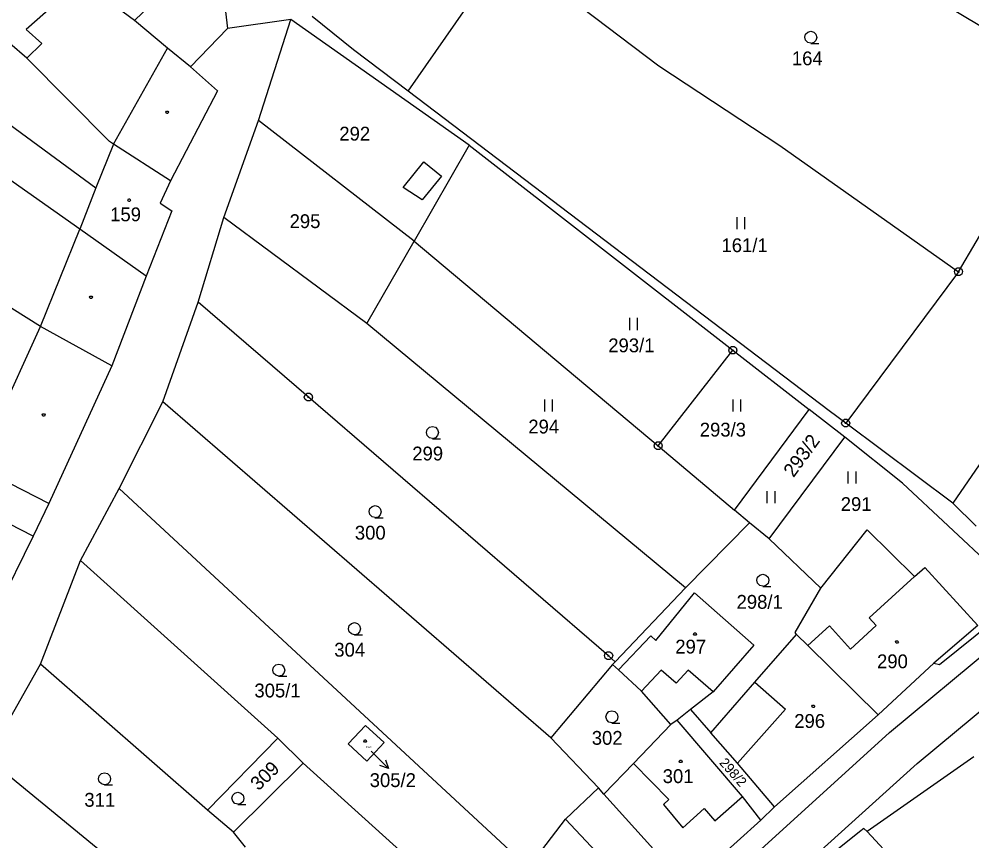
# Model space of a CAD drawing. Extents: x -609861 to -605046, y -1120287 to -1116307.
# Drawn here: x -607075.8 to -606958.5, y -1119241 to -1119139.8 of the extents above; entities that cross this region are included whole.
import ezdxf

# ---------------------------------------------------------------- set-up
doc = ezdxf.new("R2010")
doc.units = 0
for name, color, linetype in [('Vrstva 1', 7, 'Continuous'), ('Vrstva 2', 7, 'Continuous'), ('Vrstva 3', 7, 'Continuous'), ('Vrstva 4', 7, 'Continuous'), ('Vrstva 5', 7, 'Continuous'), ('Vrstva 7', 7, 'Continuous'), ('Vrstva 8', 7, 'Continuous')]:
    doc.layers.add(name, color=color, linetype=linetype)

msp = doc.modelspace()

# ---------------------------------------------------------------- linework, layer by layer
at = {"layer": 'Vrstva 1'}
for p, q in [((-606996.59, -1119117.19), (-606946.31, -1119147.33)), ((-607027.89, -1119148.7), (-607015.79, -1119131.38)), ((-607015.79, -1119131.38), (-606997.01, -1119145.57)), ((-607050.65, -1119136.37), (-607050.11, -1119141)), ((-607061.55, -1119139.99), (-607064.51, -1119137.82)), ((-607034.58, -1119143.62), (-607039.67, -1119139.53)), ((-607057.47, -1119143.42), (-607061.55, -1119139.99)), ((-607050.11, -1119141), (-607054.65, -1119145.7)), ((-607042.3, -1119139.89), (-607050.11, -1119141)), ((-607046.31, -1119152.32), (-607042.3, -1119139.89)), ((-607020.35, -1119155.35), (-607042.3, -1119139.89)), ((-607074.8, -1119144.64), (-607076.89, -1119142.85)), ((-607054.65, -1119145.7), (-607057.47, -1119143.42)), ((-607027.89, -1119148.7), (-607034.58, -1119143.62)), ((-607064.64, -1119154.9), (-607074.8, -1119144.64)), ((-607054.65, -1119145.7), (-607051.35, -1119148.65)), ((-606997.01, -1119145.57), (-606982.11, -1119155.4)), ((-606960.14, -1119170.92), (-606946.31, -1119147.33)), ((-607051.35, -1119148.65), (-607057.11, -1119159.72)), ((-606976.06, -1119188.04), (-607027.89, -1119148.7)), ((-607050.56, -1119164.25), (-607046.31, -1119152.32)), ((-607027.12, -1119167.14), (-607046.31, -1119152.32)), ((-607064.13, -1119155.23), (-607064.64, -1119154.9)), ((-607064.13, -1119155.23), (-607066.33, -1119160.61)), ((-607057.11, -1119159.72), (-607064.13, -1119155.23)), ((-607020.35, -1119155.35), (-607027.12, -1119167.14)), ((-607020.35, -1119155.35), (-606987.91, -1119180.58)), ((-606982.11, -1119155.4), (-606960.14, -1119170.92)), ((-606931.57, -1119156.63), (-606960.83, -1119199.39)), ((-607068.26, -1119165.68), (-607077.89, -1119158.9)), ((-607057.11, -1119159.72), (-607058.38, -1119162.49)), ((-607066.33, -1119160.61), (-607068.26, -1119165.68)), ((-607058.38, -1119162.49), (-607056.96, -1119163.41)), ((-607056.96, -1119163.41), (-607060.12, -1119171.47)), ((-607053.72, -1119174.66), (-607050.56, -1119164.25)), ((-607032.94, -1119177.3), (-607050.56, -1119164.25)), ((-607060.12, -1119171.47), (-607068.26, -1119165.68)), ((-607032.94, -1119177.3), (-607027.12, -1119167.14)), ((-607027.12, -1119167.14), (-606997.1, -1119192.35)), ((-607073.12, -1119177.67), (-607087.01, -1119168.99)), ((-607060.12, -1119171.47), (-607064.33, -1119182.5)), ((-606960.14, -1119170.92), (-606974.02, -1119189.56)), ((-607058.06, -1119186.94), (-607053.72, -1119174.66)), ((-607040.14, -1119186.36), (-607053.72, -1119174.66)), ((-606993.72, -1119209.81), (-607032.94, -1119177.3)), ((-607064.33, -1119182.5), (-607073.12, -1119177.67)), ((-606997.1, -1119192.35), (-606987.91, -1119180.58)), ((-606987.91, -1119180.58), (-606978.52, -1119187.88)), ((-607064.33, -1119182.5), (-607072.1, -1119199.44)), ((-607003.2, -1119218.17), (-607040.14, -1119186.36)), ((-607063.43, -1119197.59), (-607058.06, -1119186.94)), ((-607010.33, -1119228.26), (-607058.06, -1119186.94)), ((-606987.7, -1119200.24), (-606978.52, -1119187.88)), ((-606974.13, -1119191.29), (-606978.52, -1119187.88)), ((-606974.02, -1119189.56), (-606976.06, -1119188.04)), ((-606960.83, -1119199.39), (-606974.02, -1119189.56)), ((-606983.43, -1119203.8), (-606974.13, -1119191.29)), ((-606967.03, -1119196.92), (-606974.13, -1119191.29)), ((-606997.1, -1119192.35), (-606987.7, -1119200.24)), ((-607072.1, -1119199.44), (-607080.44, -1119195.15)), ((-606953.81, -1119209.32), (-606967.03, -1119196.92)), ((-607068.21, -1119206.47), (-607063.43, -1119197.59)), ((-607013.06, -1119244.25), (-607063.43, -1119197.59)), ((-607074.03, -1119203.47), (-607082.6, -1119199.02)), ((-607072.1, -1119199.44), (-607074.03, -1119203.47)), ((-606957.96, -1119202.21), (-606960.83, -1119199.39)), ((-606985.87, -1119201.8), (-606987.7, -1119200.24)), ((-606985.87, -1119201.8), (-606993.72, -1119209.81)), ((-606983.43, -1119203.8), (-606985.87, -1119201.8)), ((-606977.08, -1119209.84), (-606971.4, -1119202.66)), ((-606971.4, -1119202.66), (-606965.54, -1119208.43)), ((-607074.03, -1119203.47), (-607080.27, -1119216.13)), ((-606977.08, -1119209.84), (-606983.43, -1119203.8)), ((-607073.12, -1119219.2), (-607068.21, -1119206.47)), ((-607043.92, -1119228.32), (-607068.21, -1119206.47)), ((-607002.4, -1119218.94), (-606993.72, -1119209.81)), ((-606980.26, -1119215.32), (-606977.08, -1119209.84)), ((-606997.38, -1119216.31), (-606992.65, -1119210.44)), ((-606992.65, -1119210.44), (-606985.32, -1119216.87)), ((-606962.49, -1119219.24), (-606953.88, -1119212.31)), ((-607001.97, -1119219.89), (-606998.02, -1119215.71)), ((-606998.02, -1119215.71), (-606997.38, -1119216.31)), ((-606985.22, -1119221.43), (-606980.09, -1119215.56)), ((-606980.09, -1119215.56), (-606980.26, -1119215.32)), ((-606978.7, -1119216.93), (-606980.09, -1119215.56)), ((-606985.32, -1119216.87), (-606990.32, -1119222.6)), ((-606970.02, -1119225.46), (-606978.7, -1119216.93)), ((-607002.4, -1119218.94), (-607003.2, -1119218.17)), ((-607079.67, -1119230.77), (-607073.12, -1119219.2)), ((-607052.56, -1119237.19), (-607073.12, -1119219.2)), ((-607002.74, -1119219.26), (-607010.33, -1119228.26)), ((-607002.74, -1119219.26), (-607002.4, -1119218.94)), ((-607001.97, -1119219.89), (-607002.74, -1119219.26)), ((-606970.02, -1119225.46), (-606963.17, -1119219.09)), ((-606963.17, -1119219.09), (-606962.49, -1119219.24)), ((-606999.17, -1119222.52), (-607001.97, -1119219.89)), ((-606990.64, -1119227.64), (-606985.22, -1119221.43)), ((-606995.54, -1119226.65), (-606999.17, -1119222.52)), ((-606990.32, -1119222.6), (-606993.12, -1119224.8)), ((-606993.12, -1119224.8), (-606994.76, -1119226.09)), ((-606993.12, -1119224.8), (-606990.64, -1119227.64)), ((-606982.79, -1119236.76), (-606970.02, -1119225.46)), ((-607000.14, -1119231.43), (-606995.54, -1119226.65)), ((-606994.76, -1119226.09), (-606995.54, -1119226.65)), ((-606986.71, -1119235.48), (-606994.76, -1119226.09)), ((-607035.25, -1119229.03), (-607033.13, -1119226.74)), ((-607033.13, -1119226.74), (-607030.84, -1119228.86)), ((-606987.34, -1119231.41), (-606990.64, -1119227.64)), ((-607040.78, -1119231.37), (-607043.92, -1119228.32)), ((-607030.84, -1119228.86), (-607032.96, -1119231.15)), ((-607004.45, -1119234.44), (-607010.33, -1119228.26)), ((-607032.96, -1119231.15), (-607035.25, -1119229.03)), ((-607056.17, -1119250.04), (-607079.67, -1119230.77)), ((-606958.27, -1119230.62), (-606971.39, -1119239.78)), ((-607018.78, -1119251.26), (-607040.78, -1119231.37)), ((-607003.77, -1119235.2), (-607000.14, -1119231.43)), ((-606982.79, -1119236.76), (-606987.34, -1119231.41)), ((-607008.52, -1119238.27), (-607004.45, -1119234.44)), ((-607003.77, -1119235.2), (-607004.45, -1119234.44)), ((-606993.53, -1119246.53), (-607003.77, -1119235.2)), ((-606984.47, -1119238.42), (-606986.71, -1119235.48)), ((-607049.36, -1119239.88), (-607052.56, -1119237.19)), ((-606984.47, -1119238.42), (-606982.79, -1119236.76)), ((-607013.06, -1119244.25), (-607008.52, -1119238.27)), ((-606993.53, -1119246.53), (-606984.47, -1119238.42)), ((-606971.79, -1119239.44), (-606972.33, -1119239.83)), ((-606971.39, -1119239.78), (-606971.79, -1119239.44)), ((-607047.87, -1119241.74), (-607049.36, -1119239.88)), ((-606972.33, -1119239.83), (-606978.6, -1119244.84)), ((-606971.39, -1119239.78), (-606964.4, -1119247.27))]:
    msp.add_line(p, q, dxfattribs=at)
msp.add_lwpolyline([(-606965.54, -1119208.43), (-606964.29, -1119207.3), (-606957.77, -1119214.47), (-606963.17, -1119219.09)], dxfattribs=at)
at = {"layer": 'Vrstva 3'}
for p, q in [((-606987.44, -1119164.19), (-606987.44, -1119165.69)), ((-606986.44, -1119165.69), (-606986.44, -1119164.19)), ((-607000.63, -1119176.61), (-607000.63, -1119178.11)), ((-606999.63, -1119178.11), (-606999.63, -1119176.61)), ((-607011.09, -1119186.62), (-607011.09, -1119188.12)), ((-607010.09, -1119188.12), (-607010.09, -1119186.62)), ((-606987.92, -1119186.63), (-606987.92, -1119188.13)), ((-606986.92, -1119188.13), (-606986.92, -1119186.63)), ((-606973.75, -1119195.49), (-606973.75, -1119196.99)), ((-606972.75, -1119196.99), (-606972.75, -1119195.49)), ((-606983.72, -1119197.91), (-606983.72, -1119199.41)), ((-606982.72, -1119199.41), (-606982.72, -1119197.91))]:
    msp.add_line(p, q, dxfattribs=at)
for points in [[(-606978.31, -1119142.81), (-606978.69, -1119142.71), (-606978.96, -1119142.44), (-606979.06, -1119142.07), (-606978.96, -1119141.7), (-606978.69, -1119141.43), (-606978.32, -1119141.33), (-606977.95, -1119141.43), (-606977.68, -1119141.7), (-606977.58, -1119142.08), (-606977.68, -1119142.46), (-606977.95, -1119142.73), (-606978.33, -1119142.83), (-606977.33, -1119142.83)], [(-607024.87, -1119191.44), (-607025.25, -1119191.34), (-607025.52, -1119191.07), (-607025.62, -1119190.7), (-607025.52, -1119190.33), (-607025.25, -1119190.06), (-607024.88, -1119189.96), (-607024.51, -1119190.06), (-607024.24, -1119190.33), (-607024.14, -1119190.71), (-607024.24, -1119191.09), (-607024.51, -1119191.36), (-607024.89, -1119191.46), (-607023.89, -1119191.46)], [(-607031.94, -1119201.18), (-607032.32, -1119201.08), (-607032.59, -1119200.81), (-607032.69, -1119200.44), (-607032.59, -1119200.07), (-607032.32, -1119199.8), (-607031.95, -1119199.7), (-607031.58, -1119199.8), (-607031.31, -1119200.07), (-607031.21, -1119200.45), (-607031.31, -1119200.83), (-607031.58, -1119201.1), (-607031.96, -1119201.2), (-607030.96, -1119201.2)], [(-606984.21, -1119209.62), (-606984.59, -1119209.52), (-606984.86, -1119209.25), (-606984.96, -1119208.88), (-606984.86, -1119208.51), (-606984.59, -1119208.24), (-606984.22, -1119208.14), (-606983.85, -1119208.24), (-606983.58, -1119208.51), (-606983.48, -1119208.89), (-606983.58, -1119209.27), (-606983.85, -1119209.54), (-606984.23, -1119209.64), (-606983.23, -1119209.64)], [(-607034.47, -1119215.58), (-607034.85, -1119215.48), (-607035.12, -1119215.21), (-607035.22, -1119214.84), (-607035.12, -1119214.47), (-607034.85, -1119214.2), (-607034.48, -1119214.1), (-607034.11, -1119214.2), (-607033.84, -1119214.47), (-607033.74, -1119214.85), (-607033.84, -1119215.23), (-607034.11, -1119215.5), (-607034.49, -1119215.6), (-607033.49, -1119215.6)], [(-607043.79, -1119220.68), (-607044.17, -1119220.58), (-607044.44, -1119220.31), (-607044.54, -1119219.94), (-607044.44, -1119219.57), (-607044.17, -1119219.3), (-607043.8, -1119219.2), (-607043.43, -1119219.3), (-607043.16, -1119219.57), (-607043.06, -1119219.95), (-607043.16, -1119220.33), (-607043.43, -1119220.6), (-607043.81, -1119220.7), (-607042.81, -1119220.7)], [(-607002.78, -1119226.43), (-607003.16, -1119226.33), (-607003.43, -1119226.06), (-607003.53, -1119225.69), (-607003.43, -1119225.32), (-607003.16, -1119225.05), (-607002.79, -1119224.95), (-607002.42, -1119225.05), (-607002.15, -1119225.32), (-607002.05, -1119225.7), (-607002.15, -1119226.08), (-607002.42, -1119226.35), (-607002.8, -1119226.45), (-607001.8, -1119226.45)], [(-607065.23, -1119234.05), (-607065.61, -1119233.95), (-607065.88, -1119233.68), (-607065.98, -1119233.31), (-607065.88, -1119232.94), (-607065.61, -1119232.67), (-607065.24, -1119232.57), (-607064.87, -1119232.67), (-607064.6, -1119232.94), (-607064.5, -1119233.32), (-607064.6, -1119233.7), (-607064.87, -1119233.97), (-607065.25, -1119234.07), (-607064.25, -1119234.07)], [(-607048.81, -1119236.45), (-607049.19, -1119236.35), (-607049.46, -1119236.08), (-607049.56, -1119235.71), (-607049.46, -1119235.34), (-607049.19, -1119235.07), (-607048.82, -1119234.97), (-607048.45, -1119235.07), (-607048.18, -1119235.34), (-607048.08, -1119235.72), (-607048.18, -1119236.1), (-607048.45, -1119236.37), (-607048.83, -1119236.47), (-607047.83, -1119236.47)]]:
    msp.add_lwpolyline(points, dxfattribs=at)
at = {"layer": 'Vrstva 4'}
for p, q in [((-607057.17, -1119135.78), (-607061.55, -1119139.99)), ((-607071.47, -1119138.12), (-607074.87, -1119141.12)), ((-607074.87, -1119141.12), (-607072.95, -1119142.85)), ((-607072.95, -1119142.85), (-607074.8, -1119144.64)), ((-607064.13, -1119155.23), (-607057.47, -1119143.42)), ((-607084.45, -1119147.28), (-607066.33, -1119160.61)), ((-607028.5, -1119160.56), (-607025.93, -1119157.39)), ((-607025.93, -1119157.39), (-607023.75, -1119159.16)), ((-607023.75, -1119159.16), (-607026.13, -1119162.08)), ((-607026.13, -1119162.08), (-607028.5, -1119160.56)), ((-607073.12, -1119177.67), (-607068.26, -1119165.68)), ((-607080.97, -1119194.88), (-607073.12, -1119177.67)), ((-606968.63, -1119227.61), (-606943.04, -1119206.35)), ((-606965.24, -1119231.42), (-606939.34, -1119209.88)), ((-606996.72, -1119219.96), (-606999.17, -1119222.52)), ((-606994.9, -1119221.56), (-606996.72, -1119219.96)), ((-606993.43, -1119219.95), (-606994.9, -1119221.56)), ((-606990.32, -1119222.6), (-606993.43, -1119219.95)), ((-606985.22, -1119221.43), (-606981.43, -1119224.74)), ((-606981.43, -1119224.74), (-606987.34, -1119231.41)), ((-606986.77, -1119244.09), (-606968.63, -1119227.61)), ((-607043.92, -1119228.32), (-607052.56, -1119237.19)), ((-607040.78, -1119231.37), (-607049.36, -1119239.88)), ((-607000.14, -1119231.43), (-606995.79, -1119235.86)), ((-606983.31, -1119247.72), (-606965.24, -1119231.42)), ((-606995.79, -1119235.86), (-606996.46, -1119236.49)), ((-606990.14, -1119238.48), (-606986.71, -1119235.48)), ((-606996.46, -1119236.49), (-606994.05, -1119239.34)), ((-606994.05, -1119239.34), (-606991.43, -1119236.98)), ((-606991.43, -1119236.98), (-606990.14, -1119238.48)), ((-607008.52, -1119238.27), (-607002.73, -1119244.42))]:
    msp.add_line(p, q, dxfattribs=at)
msp.add_lwpolyline([(-606978.7, -1119216.93), (-606976.03, -1119214.49), (-606973.45, -1119217.35), (-606970.26, -1119214.46), (-606971.13, -1119213.52), (-606965.54, -1119208.43)], dxfattribs=at)
at = {"layer": 'Vrstva 5'}
for points in [[(-607057.44, -1119151.15), (-607057.35, -1119151.3), (-607057.44, -1119151.45), (-607057.62, -1119151.45), (-607057.71, -1119151.3), (-607057.62, -1119151.15)], [(-607062.12, -1119161.96), (-607062.03, -1119162.11), (-607062.12, -1119162.26), (-607062.3, -1119162.26), (-607062.39, -1119162.11), (-607062.3, -1119161.96)], [(-607066.82, -1119173.91), (-607066.73, -1119174.06), (-607066.82, -1119174.21), (-607067, -1119174.21), (-607067.09, -1119174.06), (-607067, -1119173.91)], [(-607072.64, -1119188.39), (-607072.55, -1119188.54), (-607072.64, -1119188.69), (-607072.82, -1119188.69), (-607072.91, -1119188.54), (-607072.82, -1119188.39)], [(-606992.48, -1119215.36), (-606992.39, -1119215.51), (-606992.48, -1119215.66), (-606992.66, -1119215.66), (-606992.75, -1119215.51), (-606992.66, -1119215.36)], [(-606967.63, -1119216.33), (-606967.54, -1119216.48), (-606967.63, -1119216.63), (-606967.81, -1119216.63), (-606967.9, -1119216.48), (-606967.81, -1119216.33)], [(-606977.93, -1119224.24), (-606977.84, -1119224.39), (-606977.93, -1119224.54), (-606978.11, -1119224.54), (-606978.2, -1119224.39), (-606978.11, -1119224.24)], [(-607033.07, -1119228.52), (-607032.98, -1119228.67), (-607033.07, -1119228.82), (-607033.25, -1119228.82), (-607033.34, -1119228.67), (-607033.25, -1119228.52)], [(-606994.25, -1119231.02), (-606994.16, -1119231.17), (-606994.25, -1119231.32), (-606994.43, -1119231.32), (-606994.52, -1119231.17), (-606994.43, -1119231.02)]]:
    msp.add_lwpolyline(points, close=True, dxfattribs=at)
at = {"layer": 'Vrstva 7'}
msp.add_line((-607030.307, -1119232.029), (-607032.43, -1119229.91), dxfattribs=at)
msp.add_lwpolyline([(-607030.661, -1119230.969), (-607030.307, -1119232.029), (-607031.368, -1119231.677)], dxfattribs=at)
at = {"layer": 'Vrstva 8'}
for p, q in [((-606960.26, -1119170.92), (-606960.02, -1119170.92)), ((-606988.03, -1119180.58), (-606987.79, -1119180.58)), ((-607040.26, -1119186.36), (-607040.02, -1119186.36)), ((-606974.14, -1119189.56), (-606973.9, -1119189.56)), ((-606997.22, -1119192.35), (-606996.98, -1119192.35)), ((-607003.32, -1119218.17), (-607003.08, -1119218.17))]:
    msp.add_line(p, q, dxfattribs=at)
for points in [[(-606959.99, -1119170.44), (-606959.74, -1119170.62), (-606959.64, -1119170.91), (-606959.74, -1119171.2), (-606959.99, -1119171.38), (-606960.3, -1119171.38), (-606960.55, -1119171.2), (-606960.65, -1119170.91), (-606960.55, -1119170.62), (-606960.3, -1119170.44)], [(-606987.76, -1119180.1), (-606987.51, -1119180.28), (-606987.41, -1119180.57), (-606987.51, -1119180.86), (-606987.76, -1119181.04), (-606988.07, -1119181.04), (-606988.32, -1119180.86), (-606988.42, -1119180.57), (-606988.32, -1119180.28), (-606988.07, -1119180.1)], [(-607039.99, -1119185.88), (-607039.74, -1119186.06), (-607039.64, -1119186.35), (-607039.74, -1119186.64), (-607039.99, -1119186.82), (-607040.3, -1119186.82), (-607040.55, -1119186.64), (-607040.65, -1119186.35), (-607040.55, -1119186.06), (-607040.3, -1119185.88)], [(-606973.87, -1119189.08), (-606973.62, -1119189.26), (-606973.52, -1119189.55), (-606973.62, -1119189.84), (-606973.87, -1119190.02), (-606974.18, -1119190.02), (-606974.43, -1119189.84), (-606974.53, -1119189.55), (-606974.43, -1119189.26), (-606974.18, -1119189.08)], [(-606996.95, -1119191.87), (-606996.7, -1119192.05), (-606996.6, -1119192.34), (-606996.7, -1119192.63), (-606996.95, -1119192.81), (-606997.26, -1119192.81), (-606997.51, -1119192.63), (-606997.61, -1119192.34), (-606997.51, -1119192.05), (-606997.26, -1119191.87)], [(-607003.05, -1119217.69), (-607002.8, -1119217.87), (-607002.7, -1119218.16), (-607002.8, -1119218.45), (-607003.05, -1119218.63), (-607003.36, -1119218.63), (-607003.61, -1119218.45), (-607003.71, -1119218.16), (-607003.61, -1119217.87), (-607003.36, -1119217.69)]]:
    msp.add_lwpolyline(points, close=True, dxfattribs=at)

# ---------------------------------------------------------------- texts
at = {"layer": 'Vrstva 2'}
for s, height, p in [('164', 1.7, (-606980.647, -1119145.51)), ('292', 1.7, (-607036.343, -1119154.78)), ('159', 1.7, (-607064.547, -1119164.71)), ('295', 1.7, (-607042.463, -1119165.55)), ('161/1', 1.7, (-606989.309, -1119168.51)), ('293/1', 1.7, (-607003.243, -1119180.83)), ('294', 1.7, (-607013.083, -1119190.82)), ('293/3', 1.7, (-606991.981, -1119191.2)), ('299', 1.7, (-607027.363, -1119194.14)), ('291', 1.7, (-606974.633, -1119200.36)), ('300', 1.7, (-607034.433, -1119203.88)), ('298/1', 1.7, (-606987.453, -1119212.39)), ('304', 1.7, (-607036.963, -1119218.28)), ('297', 1.7, (-606994.993, -1119217.9)), ('290', 1.7, (-606970.163, -1119219.71)), ('305/1', 1.7, (-607046.793, -1119223.3)), ('296', 1.7, (-606980.353, -1119227.05)), ('302', 1.7, (-607005.273, -1119229.13)), ('305/2', 0.2, (-607033.072, -1119229.53)), ('301', 1.7, (-606996.543, -1119233.84)), ('311', 1.7, (-607067.723, -1119236.75))]:
    msp.add_text(s, height=height, dxfattribs=at).set_placement(p)
for s, height, rotation, p in [('293/2', 1.7, 54.08722, (-606980.441, -1119196.328)), ('309', 1.7, 44.11775, (-607046.29, -1119234.865)), ('298/2', 1.2, 311.40256, (-606989.649, -1119231.396))]:
    msp.add_text(s, height=height, rotation=rotation, dxfattribs=at).set_placement(p)
at = {"layer": 'Vrstva 7'}
msp.add_text('305/2', height=1.7, dxfattribs=at).set_placement((-607032.603, -1119234.33))

doc.saveas('drawing.dxf')
